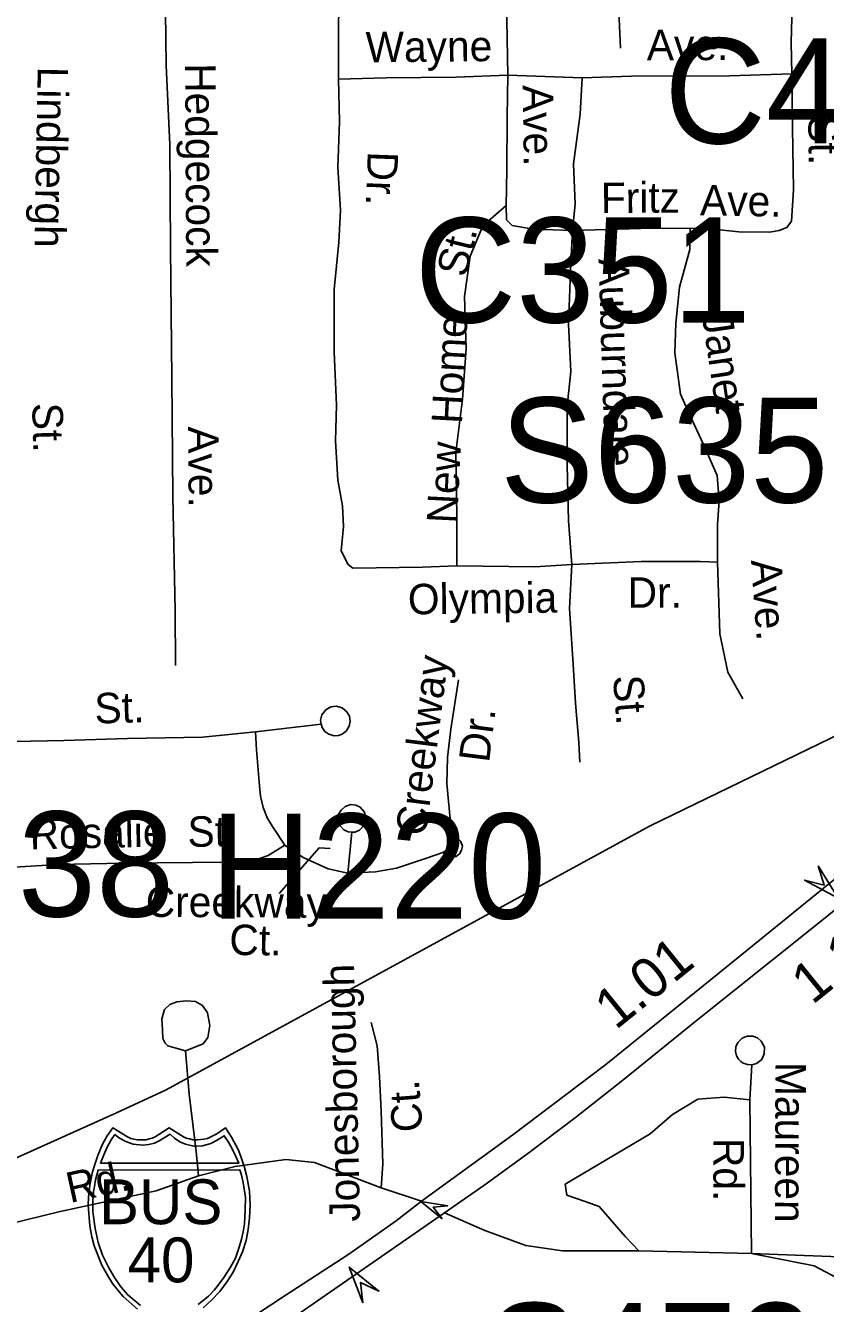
# Model space of a CAD drawing. Extents: x 1547597 to 1699558, y 810033 to 920809.
# Drawn here: x 1609645 to 1612140, y 849367 to 853357 of the extents above; entities that cross this region are included whole.
import ezdxf

# ---------------------------------------------------------------- set-up
doc = ezdxf.new("R2010")
doc.units = 0
for name, color, linetype in [('Exist Hydrographic Creek Single Shore', 7, 'Continuous'), ('Exist Road Non-System Type 51', 7, 'Continuous'), ('Exist Road Non-System Type 51 Label', 7, 'Continuous'), ('Exist Road Primary Interstate Divided Center Attributed', 7, 'Continuous'), ('Exist Road Primary Interstate Mileage Hundredths English Label', 7, 'Continuous'), ('Exist Road Primary Interstate Shield CELL', 7, 'Continuous'), ('Exist Road Primary Interstate Shield Number Label', 7, 'Continuous'), ('Exist Road Primary Interstate Structure Cantilever Sign Attributed CELL', 7, 'Continuous'), ('Exist Road Primary Interstate Structure Cantilever Sign Number Label', 7, 'Continuous'), ('Exist Road Primary Interstate Structure Ovrhead Sign Attributed CELL', 7, 'Continuous'), ('Exist Road Primary Interstate Structure Ovrhead Sign Number Label', 7, 'Continuous'), ('Exist Road Primary US Structure Non-Sys NCDOT Attributed CELL', 7, 'Continuous'), ('Exist Road Primary US Structure Non-Sys NCDOT Number Label', 7, 'Continuous'), ('Exist Road Secondary Structure Culvert Number Label', 7, 'Continuous')]:
    doc.layers.add(name, color=color, linetype=linetype)

msp = doc.modelspace()

# ---------------------------------------------------------------- linework, layer by layer
at = {"layer": 'Exist Hydrographic Creek Single Shore'}
for points in [[(1611594.1, 850857.9), (1612435.7, 851267.3), (1612822.7, 851531.9), (1613218.5, 851977.1), (1613319.3, 852016.9), (1613622.3, 852090.4), (1613757.8, 852160.1), (1613932.3, 852362.2), (1614064.9, 852556.6), (1614161.3, 852672.3), (1614372.7, 852674), (1614458.3, 852674), (1614584.2, 852789.9), (1615148.9, 852985.6), (1615306.6, 853204), (1615898.7, 853406.3), (1616283.8, 853510.1), (1617321.6, 853814.1), (1617885.8, 853975.5), (1618594.7, 854297), (1618697.7, 854345.4)], [(1609928.9, 849962.7), (1610082, 850033.2), (1611594.1, 850857.9)], [(1608890.7, 849280.9), (1609034.9, 849494.6), (1609101.1, 849537.2), (1609268.7, 849655.2), (1609454.2, 849749.5), (1609928.9, 849962.7)]]:
    msp.add_lwpolyline(points, dxfattribs=at)
at = {"layer": 'Exist Road Non-System Type 51'}
for p, q in [((1611150.2, 853202.2), (1611381.8, 853193.9)), ((1610363, 851151.8), (1610567.2, 851176.1)), ((1610650.6, 850710.7), (1610662.8, 850838.5))]:
    msp.add_line(p, q, dxfattribs=at)
for points in [[(1612035.4, 853205.8), (1612033.2, 853303.9), (1612038.7, 853497.7), (1612031.3, 853745.6), (1612034.6, 853925.4), (1612032.8, 854153.4), (1612033.4, 854293.3), (1612031.3, 854397.4)], [(1611150.2, 853202.2), (1611140.9, 853720.2), (1611149.4, 854235.6)], [(1610621.1, 853189.3), (1610621.1, 853373.3), (1610635.6, 853550.1), (1610663.6, 853684.9), (1610663.2, 853876.8), (1610664.5, 854054.7), (1610673.5, 854214.4)], [(1611501.3, 853285.7), (1611497, 853377.6), (1611500.9, 853583.5), (1611500.9, 853799.4), (1611504.3, 853987.2), (1611505.4, 854147.1), (1611510.1, 854205.9)], [(1610113.1, 851358.4), (1610112.4, 851530.3), (1610105, 851886.2), (1610101.7, 852256.1), (1610097.3, 852661.8), (1610095.3, 852985.8), (1610083.9, 853231.8), (1610080.6, 853485.8), (1610074.8, 853819.7), (1610073.8, 854015.3)], [(1610990.8, 851670.2), (1610883.9, 851665.9), (1610666.2, 851663), (1610651.8, 851673.8), (1610630.2, 851717.1), (1610637.4, 851792.9), (1610633.8, 851857.8), (1610619.3, 851937.2), (1610612.1, 852059.9), (1610615.7, 852171.7), (1610608.5, 852337.7), (1610608.5, 852532.6), (1610623, 852680.5), (1610628, 852780), (1610619.3, 852915), (1610624.8, 853055.8), (1610621.1, 853189.3)], [(1610621.1, 853189.3), (1610770.4, 853193.3), (1610988.2, 853195.2), (1611150.2, 853202.2)], [(1611144.6, 852794.5), (1611146.6, 852906.5), (1611147.8, 853070.3), (1611150.2, 853202.2)], [(1611381.8, 853193.9), (1611375.7, 853080.1), (1611354.3, 852925.1), (1611360.1, 852799.1), (1611351.4, 852716.6)], [(1611381.8, 853193.9), (1611535.8, 853199.1), (1611841.3, 853199.5), (1612035.4, 853205.8)], [(1611718.6, 852724), (1611790.6, 852720.7), (1611870.3, 852713.1), (1611966.3, 852711.3), (1611996.2, 852716.9), (1612020.4, 852726.5), (1612034.9, 852746.2), (1612040.6, 852843.9), (1612038.2, 853037.9), (1612035.4, 853205.8)], [(1610990.8, 851670.2), (1610990.8, 851825.3), (1610987.2, 852023.8), (1611008.8, 852189.8), (1611019.6, 852348.5), (1611014.2, 852510.9), (1611032.2, 852637.2), (1611071.9, 852731), (1611144.6, 852794.5)], [(1611144.6, 852794.5), (1611145.9, 852750.6), (1611163.5, 852732.2), (1611229.1, 852720.9), (1611351.4, 852716.6)], [(1611351.4, 852716.6), (1611346, 852615.5), (1611338.7, 852424.3), (1611346, 852276.4), (1611335.1, 852168.1), (1611335.1, 851984.1), (1611338.7, 851810.9), (1611349.6, 851673.8)], [(1611351.4, 852716.6), (1611564.9, 852722.9), (1611718.6, 852724)], [(1611718.6, 852724), (1611717.5, 852658), (1611684.9, 852539.8), (1611674.1, 852427.9), (1611670.4, 852334.3), (1611679.2, 852274.3), (1611688.2, 852206.3), (1611718.8, 852137.9), (1611760.6, 852049.1), (1611802.7, 851952.5), (1611809.3, 851872.3), (1611803.9, 851800.1), (1611803.9, 851681)], [(1610990.8, 851670.2), (1611233.8, 851667.4), (1611349.6, 851673.8)], [(1611349.6, 851673.8), (1611342.3, 851536.7), (1611353.2, 851363.5), (1611360.4, 851240.8), (1611371.2, 851118.1), (1611374.8, 851056.8)], [(1611803.9, 851681), (1611749.4, 851684), (1611565.7, 851683.3), (1611349.6, 851673.8)], [(1611803.9, 851681), (1611807.5, 851554.7), (1611811.1, 851457.3), (1611836.4, 851338.2), (1611883.2, 851255.3)], [(1610970.3, 850824.9), (1610969.5, 850880.7), (1610959.5, 850991), (1610961.3, 851071.4), (1610972.5, 851160.6), (1610995.5, 851314)], [(1610567.2, 851176.1), (1610565.9, 851188.7), (1610569.4, 851204.4), (1610581.9, 851220.4), (1610597.7, 851229.5), (1610614.6, 851231.7), (1610632.7, 851227.2), (1610648.1, 851214.2), (1610655.4, 851200.5), (1610657.9, 851185.4), (1610654.9, 851169.3), (1610645, 851153.7), (1610633.2, 851144.9), (1610622.1, 851140.5), (1610607.7, 851139.6), (1610591.2, 851144.4), (1610579.4, 851152.8), (1610570.6, 851165.4), (1610567.2, 851176.1)], [(1609611.2, 851121.6), (1609765.2, 851124.9), (1609963, 851131.3), (1610197, 851134.9), (1610363, 851151.8)], [(1610363, 851151.8), (1610366.1, 851095.7), (1610374.8, 850982.8), (1610378.8, 850950.7), (1610386.7, 850915.6), (1610399.8, 850881.1), (1610417.4, 850852.9), (1610454.3, 850798.3)], [(1610662.8, 850838.5), (1610672.3, 850838.9), (1610687.2, 850844.6), (1610702.1, 850860.1), (1610707.1, 850880.7), (1610702.5, 850901.4), (1610689, 850916.4), (1610675.6, 850922.9), (1610660, 850924.8), (1610642.1, 850919), (1610629.4, 850907.4), (1610620.9, 850892.4), (1610620.5, 850874), (1610626.4, 850858.3), (1610638.6, 850846), (1610651.3, 850839.8), (1610662.8, 850838.5)], [(1609612.1, 850729.8), (1609746.1, 850737.5), (1609949.9, 850741.7), (1610165.7, 850743.8), (1610311.6, 850745), (1610364.1, 850751.7), (1610401.8, 850765.4), (1610454.3, 850798.3)], [(1610436.2, 850647.3), (1610561, 850789.4), (1610595.4, 850787.2)], [(1610454.3, 850798.3), (1610511.6, 850759.3), (1610588.9, 850724), (1610650.6, 850710.7)], [(1610947.5, 850775.3), (1610955.5, 850766.3), (1610965.4, 850761.5), (1610977.2, 850760.1), (1610988.3, 850762.7), (1610999, 850770.9), (1611005.7, 850782.1), (1611007.9, 850794.5), (1611003, 850809.2), (1610992.4, 850820.2), (1610979.9, 850825.1), (1610970.3, 850824.9)], [(1610947.5, 850775.3), (1610971.2, 850789.6), (1610970.3, 850824.9)], [(1610650.6, 850710.7), (1610736.6, 850715.2), (1610802.6, 850726), (1610899.1, 850758.1), (1610947.5, 850775.3)], [(1610144.7, 850155.6), (1610199.2, 850177.4), (1610213.6, 850197.1), (1610220.2, 850235), (1610213, 850275.1), (1610197.4, 850297.3), (1610175.7, 850309.7), (1610147.7, 850312.3), (1610117.6, 850308.7), (1610095.6, 850301.1), (1610079.3, 850285.4), (1610070.7, 850255.6), (1610072.2, 850221.8), (1610074.1, 850194.3), (1610080.6, 850180), (1610089.6, 850171.4), (1610111.1, 850164.9), (1610144.7, 850155.6)], [(1610754.6, 849727.8), (1610760.1, 849803.4), (1610754.6, 849967.5), (1610749.1, 850076.3), (1610741.8, 850171.8), (1610723.9, 850244.9)], [(1611883.6, 850117.8), (1611876.2, 850122.3), (1611869.2, 850130.3), (1611863.6, 850140.6), (1611860.3, 850154.1), (1611861.4, 850168.4), (1611867.4, 850182.1), (1611881.1, 850195.3), (1611895.9, 850201.6), (1611914.1, 850201.6), (1611928.4, 850196.1), (1611940.4, 850185.9), (1611950, 850167.4), (1611949.4, 850146.7), (1611941.8, 850129.2), (1611925.7, 850116.3), (1611910.8, 850111.8), (1611897.7, 850112.9), (1611883.6, 850117.8)], [(1610184.9, 849765.3), (1610177.9, 849842.1), (1610155.7, 850021), (1610144.7, 850155.6)], [(1611904.8, 850003.2), (1611910.8, 850111.8)], [(1611904.8, 850003.2), (1611824.5, 850011.3), (1611742.1, 850005.3), (1611663.8, 849957), (1611593.4, 849896.7), (1611328.3, 849739.9)], [(1611904.8, 850003.2), (1611909.7, 849523)], [(1610184.9, 849765.3), (1610299.7, 849795), (1610457, 849816.3), (1610546.3, 849807.8), (1610754.6, 849727.8)], [(1608516.1, 849735.5), (1608958.3, 849658.9), (1609302.8, 849590.8), (1609528.1, 849599.3), (1609753.5, 849654.7), (1610053.1, 849718.4), (1610184.9, 849765.3)], [(1610754.6, 849727.8), (1610880.9, 849686.6)], [(1611328.3, 849739.9), (1611334.3, 849705.7), (1611390.6, 849685.6), (1611434.7, 849669.5), (1611517.1, 849575), (1611558.4, 849531.2)], [(1610951.8, 849650.5), (1611077.9, 849595), (1611205.5, 849548.2), (1611320.3, 849531.2), (1611558.4, 849531.2)], [(1611558.4, 849531.2), (1611909.7, 849523)], [(1611909.7, 849523), (1612105.3, 849484.7), (1612266.9, 849399.5), (1612424.2, 849242.1), (1612589.7, 849074.1)], [(1612376.5, 849505.5), (1611909.7, 849523)]]:
    msp.add_lwpolyline(points, dxfattribs=at)
at = {"layer": 'Exist Road Primary Interstate Divided Center Attributed'}
for points in [[(1613010.2, 851375.8), (1612501.3, 850967.3), (1612238.6, 850748.3), (1611807.5, 850398.9), (1611455.2, 850113.6), (1611165.3, 849893.8), (1610880.9, 849686.6)], [(1609818, 848863.7), (1610951.8, 849650.5), (1611075.2, 849735.8), (1611208.1, 849832), (1611360.5, 849948.2), (1611508.2, 850064.4), (1611742.4, 850253.5), (1612088.1, 850529.5), (1612330.6, 850725.5)], [(1610880.9, 849686.6), (1610801.9, 849625.3), (1610654, 849520.7), (1610451.7, 849389.8), (1610101.9, 849158.9), (1609835, 848982.1), (1609597.4, 848825.8)]]:
    msp.add_lwpolyline(points, dxfattribs=at)
at = {"layer": 'Exist Road Primary Interstate Shield CELL'}
for points in [[(1610199.6, 849353.7), (1610225.7, 849377.4), (1610251.7, 849404.8), (1610274.7, 849435.9), (1610293, 849464.9), (1610309, 849498), (1610322.5, 849529), (1610333.1, 849564.3), (1610340.2, 849598.5), (1610343.8, 849634.2), (1610346.2, 849673.8), (1610343.5, 849718.3), (1610335.7, 849763.9), (1610328.5, 849792.2), (1610317.4, 849826.2), (1610308.4, 849847.9), (1610287.6, 849886.3), (1610268.8, 849915.9), (1610241.6, 849896.7), (1610223.8, 849887.3), (1610213, 849882.4), (1610201.9, 849880.2), (1610181.4, 849877.8), (1610168.5, 849878.3), (1610156.5, 849881), (1610146.4, 849883.2), (1610138.2, 849887.3), (1610093.9, 849915.9), (1610049.6, 849887.3), (1610040.4, 849883), (1610030.9, 849881), (1610021.7, 849878.5), (1610006.6, 849877.8), (1609995, 849878.1), (1609983.1, 849880.2), (1609973.8, 849882.2), (1609963.2, 849887.3), (1609918.1, 849915.9), (1609900.4, 849890.2), (1609885.9, 849864.8), (1609870.6, 849828.8), (1609861, 849801), (1609854.2, 849778.1), (1609845.9, 849736.2), (1609841.6, 849699.6), (1609840.8, 849673.8), (1609845.5, 849609.3), (1609852.6, 849574.9), (1609859.8, 849547.1), (1609883.7, 849487.1), (1609901.6, 849453.5), (1609917, 849429.3), (1609938.6, 849402.1), (1609950.3, 849389.2), (1609995.1, 849350)], [(1610003.9, 849361.3), (1609964.1, 849393.9), (1609942.7, 849419), (1609922.6, 849448.4), (1609904.8, 849478.5), (1609885.7, 849518.2), (1609872.2, 849558.1), (1609862.4, 849601.1), (1609855.8, 849653.8), (1609855.1, 849685.8), (1609857.1, 849716.7), (1609860, 849732.8), (1609863.9, 849752.9), (1609871.8, 849783.9), (1610313.4, 849784.1), (1610318.1, 849771.9), (1610324.4, 849744.9), (1610327.8, 849724), (1610331.2, 849700), (1610330, 849658.9), (1610328, 849616.3), (1610324.1, 849591.1), (1610318.9, 849568.2), (1610311.7, 849542.7), (1610300.2, 849508.9), (1610284.3, 849480.2), (1610264.4, 849448.4), (1610242.9, 849420.5), (1610233.6, 849409), (1610215.9, 849390.3), (1610183.6, 849364.4)]]:
    msp.add_lwpolyline(points, dxfattribs=at)
msp.add_lwpolyline([(1609923.5, 849895.1), (1609912.5, 849878.2), (1609899.8, 849855.4), (1609889.7, 849831.7), (1609879.3, 849805.5), (1610310.9, 849805.4), (1610300.8, 849827.8), (1610290.1, 849850.3), (1610278.8, 849870.9), (1610265.1, 849890.8), (1610240.9, 849875.6), (1610223.3, 849867.2), (1610209.1, 849862.3), (1610197.1, 849859.6), (1610178.5, 849858.2), (1610170.2, 849858.7), (1610144.3, 849864.5), (1610126.7, 849871.7), (1610110, 849882.9), (1610096.5, 849895.6), (1610062.3, 849874.9), (1610047.2, 849868.2), (1610029.7, 849863.8), (1610010.6, 849861.4), (1609981.2, 849864.6), (1609958.1, 849872.5), (1609938.2, 849882.9)], close=True, dxfattribs=at)
at = {"layer": 'Exist Road Primary Interstate Structure Cantilever Sign Attributed CELL'}
msp.add_lwpolyline([(1610697.9, 849369.4), (1610655.1, 849481), (1610747.9, 849405.8), (1610690.2, 849432.7)], close=True, dxfattribs=at)
at = {"layer": 'Exist Road Primary Interstate Structure Ovrhead Sign Attributed CELL'}
msp.add_lwpolyline([(1612117.6, 850734), (1612180.6, 850632.4), (1612075.3, 850688.9), (1612137, 850673.3)], close=True, dxfattribs=at)
at = {"layer": 'Exist Road Primary US Structure Non-Sys NCDOT Attributed CELL'}
msp.add_lwpolyline([(1610944.6, 849632), (1610878.1, 849685.5), (1610962.4, 849672.5), (1610917.1, 849668.3)], close=True, dxfattribs=at)

# ---------------------------------------------------------------- texts
at = {"layer": 'Exist Road Non-System Type 51 Label'}
for s, rotation, p in [('Ave.', 0.0757, (1611583.4, 853248.4)), ('Wayne', 0.5222, (1610706.4, 853241.9)), ('Hedgecock', 270.3591, (1610142.9, 853238.8)), ('Lindbergh', 268.9663, (1609683.5, 853228.9)), ('Ave.', 270.9296, (1611195.8, 853170.5)), ('St.', 270.7297, (1612086.9, 853075.3)), ('Dr.', 267.8801, (1610713, 852964.8)), ('Fritz', 0.4036, (1611440.2, 852771.2)), ('Ave.', 358.9586, (1611748.9, 852764.5)), ('St.', 76.3877, (1611019.2, 852567.5)), ('Auburndale', 271.8096, (1611432.5, 852628)), ('Home', 87.0099, (1611006.6, 852111.8)), ('Janet', 278.3322, (1611755.6, 852450.5)), ('St.', 271.5702, (1609666, 852177.8)), ('Ave.', 270.5113, (1610152.2, 852105.1)), ('New', 87.1116, (1610991.3, 851800.8)), ('Ave.', 274.1445, (1611908.2, 851687.2)), ('Dr.', 0.2108, (1611523.6, 851538.9)), ('Olympia', 0.7095, (1610838.6, 851518.3)), ('Creekway', 82.8364, (1610893.9, 850823.9)), ('St.', 274.4465, (1611477.6, 851325.7)), ('St.', 1.8503, (1609861.9, 851177.3)), ('Dr.', 82.8364, (1611091, 851053.5)), ('Rosalie', 1.1998, (1609659.1, 850784.9)), ('St.', 0.4883, (1610151, 850792.8)), ('Creekway', 359.6956, (1610020.1, 850574.2)), ('Ct.', 359.3518, (1610280.8, 850455.3)), ('Jonesborough', 91.3367, (1610688.9, 849623.4)), ('Maureen', 269.7936, (1611984.8, 850121.1)), ('Ct.', 94.3519, (1610884.5, 849905.7)), ('Rd.', 269.7936, (1611791.4, 849884.1)), ('Rd.', 12.4134, (1609784, 849680.6))]:
    msp.add_text(s, height=95, rotation=rotation, dxfattribs=at).set_placement(p)
at = {"layer": 'Exist Road Primary Interstate Mileage Hundredths English Label'}
for s, rotation, p in [('1.12', 38.9531, (1612099.7, 850297.7)), ('1.01', 39.0084, (1611486.2, 850219.1))]:
    msp.add_text(s, height=125, rotation=rotation, dxfattribs=at).set_placement(p)
at = {"layer": 'Exist Road Primary Interstate Shield Number Label'}
for s, p in [('BUS', (1609874.5, 849614.7)), ('40', (1609963.9, 849433.3))]:
    msp.add_text(s, height=140, dxfattribs=at).set_placement(p)
at = {"layer": 'Exist Road Primary Interstate Structure Cantilever Sign Number Label'}
msp.add_text('L638', height=328.08, dxfattribs=at).set_placement((1609133.3, 850575.2))
at = {"layer": 'Exist Road Primary Interstate Structure Ovrhead Sign Number Label'}
for s, p in [('S635', (1611125.4, 851867.4)), ('S472', (1611082.7, 849040.7))]:
    msp.add_text(s, height=328.08, dxfattribs=at).set_placement(p)
at = {"layer": 'Exist Road Primary US Structure Non-Sys NCDOT Number Label'}
msp.add_text('H220', height=328.08, dxfattribs=at).set_placement((1610221, 850568.7))
at = {"layer": 'Exist Road Secondary Structure Culvert Number Label'}
for s, p in [('C411', (1611637.8, 852988.6)), ('C351', (1610859.2, 852429.4))]:
    msp.add_text(s, height=328.08, dxfattribs=at).set_placement(p)

doc.saveas('drawing.dxf')
